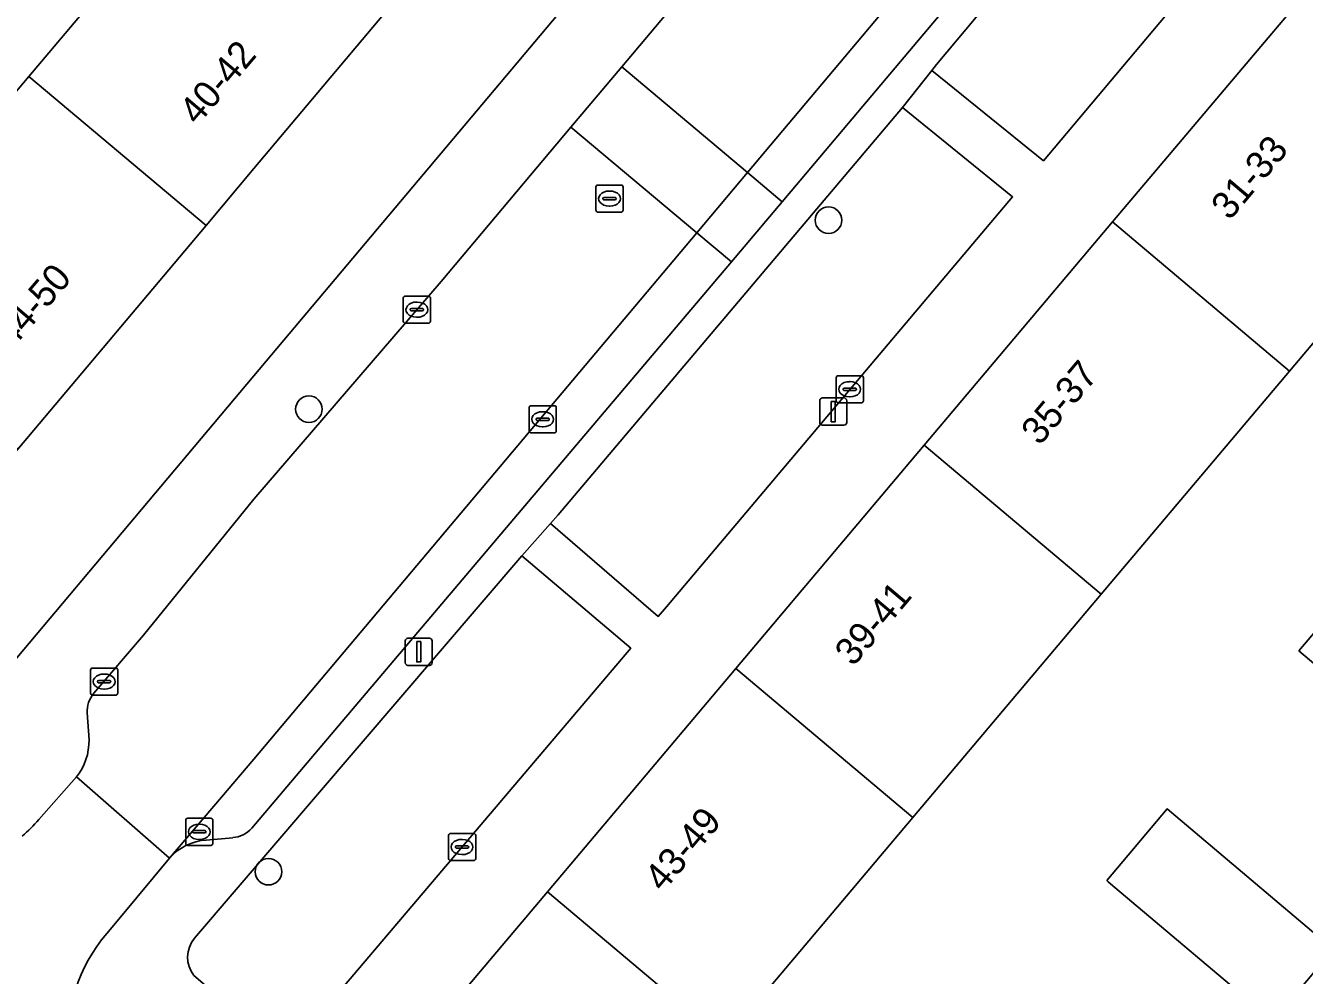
# Model space of a CAD drawing. Extents: x 162523 to 163266, y 381230 to 382050.
# Drawn here: x 162991.59 to 163038.67, y 381668.68 to 381703.64 of the extents above; entities that cross this region are included whole.
import ezdxf

# ---------------------------------------------------------------- set-up
doc = ezdxf.new("R2010")
doc.units = 0
for name, color, linetype in [('IMGEO_Boom', 7, 'Continuous'), ('IMGEO_Erf', 7, 'Continuous'), ('IMGEO_Groenvoorziening', 7, 'Continuous'), ('IMGEO_Kolk', 7, 'Continuous'), ('IMGEO_Lichtmast', 7, 'Continuous'), ('IMGEO_Pand', 7, 'Continuous'), ('IMGEO_Pand_nummerreeks', 7, 'Continuous'), ('IMGEO_Parkeervlak_open', 7, 'Continuous'), ('IMGEO_Rijbaan_lokaal_open', 7, 'Continuous'), ('IMGEO_Rioolput', 7, 'Continuous'), ('IMGEO_Voetpad_open', 7, 'Continuous')]:
    doc.layers.add(name, color=color, linetype=linetype)

msp = doc.modelspace()

# ---------------------------------------------------------------- linework, layer by layer
at = {"layer": 'IMGEO_Boom'}
for centre in [(163021.15, 381696.479), (163002.022, 381689.523), (163000.532, 381672.496)]:
    msp.add_circle(centre, 0.489, dxfattribs=at)
at = {"layer": 'IMGEO_Erf'}
for points in [[(163039.799, 381745.703), (163032.871, 381737.466), (163025.944, 381729.23), (163019.017, 381720.994), (163012.089, 381712.757), (163005.162, 381704.52), (163000, 381698.383), (162998.234, 381696.283), (162991.307, 381688.047), (162986.216, 381681.994), (162984.377, 381679.811), (162988.098, 381676.598), (163000, 381690.752), (163049.821, 381750)], [(163090.925, 381730.297), (163079.455, 381739.927), (163072.792, 381732.029), (163065.857, 381723.808), (163058.923, 381715.588), (163051.988, 381707.368), (163045.053, 381699.148), (163038.118, 381690.928), (163031.184, 381682.707), (163024.249, 381674.487), (163017.314, 381666.267), (163013.605, 381661.87), (163012.985, 381661.135), (163015.909, 381658.668), (163013.303, 381655.58), (163010.379, 381658.047)], [(162990.383, 381734.099), (162964.729, 381703.699), (162967.366, 381701.497), (162968.629, 381700.443), (162969.987, 381699.309), (162970.265, 381699.638), (162974.431, 381696.124), (162972.243, 381693.53), (162968.077, 381697.044), (162966.49, 381695.158), (162966.278, 381695.34), (162966.063, 381695.095), (162966.243, 381694.942), (162966.124, 381694.794), (162977.742, 381685.21), (162980.965, 381689.033), (162984.774, 381693.548), (162991.713, 381701.775), (162998.653, 381710.001), (163000, 381711.598), (163005.587, 381718.232), (163012.521, 381726.464), (163019.454, 381734.695)]]:
    msp.add_lwpolyline(points, dxfattribs=at)
for points in [[(163038.467, 381680.626), (163040.578, 381683.129), (163040.683, 381683.041), (163046.483, 381678.148), (163046.696, 381677.968), (163044.951, 381675.9), (163044.689, 381675.589), (163044.585, 381675.465)], [(163031.389, 381672.168), (163033.612, 381674.804), (163039.484, 381669.85), (163039.735, 381669.638), (163037.512, 381667.002), (163037.392, 381667.104), (163031.694, 381671.91), (163031.442, 381672.123)]]:
    msp.add_lwpolyline(points, close=True, dxfattribs=at)
at = {"layer": 'IMGEO_Groenvoorziening'}
for points in [[(163042.36, 381714.499), (163038.27, 381717.911), (163025.128, 381702.21), (163024.957, 381701.991), (163029.059, 381698.67), (163029.258, 381698.904)], [(163027.927, 381697.337), (163023.867, 381700.625), (163011.199, 381685.63), (163010.916, 381685.315), (163014.88, 381681.892), (163015.186, 381682.246)]]:
    msp.add_lwpolyline(points, close=True, dxfattribs=at)
for points in [[(163013.872, 381680.72), (163009.861, 381684.126), (162997.814, 381670.044)], [(163002.434, 381667.247), (163013.872, 381680.72)], [(162997.789, 381668.677), (162999.658, 381667.072)]]:
    msp.add_lwpolyline(points, dxfattribs=at)
msp.add_arc((162998.624, 381669.345), 1.07, 139.227, 218.6776, dxfattribs=at)
at = {"layer": 'IMGEO_Kolk'}
for p, q in [((163005.495, 381692.76), (163005.495, 381693.612)), ((163005.57, 381693.686), (163006.422, 381693.686)), ((163006.496, 381693.612), (163006.496, 381692.76)), ((163005.754, 381693.18), (163005.754, 381693.192)), ((163006.192, 381693.143), (163005.794, 381693.143)), ((163005.797, 381693.229), (163006.195, 381693.229)), ((163005.983, 381693.466), (163006.008, 381693.466)), ((163006.238, 381693.192), (163006.238, 381693.18)), ((163006.422, 381692.686), (163005.57, 381692.686)), ((163006.006, 381692.906), (163005.981, 381692.906)), ((163021.43, 381689.83), (163021.43, 381690.682)), ((163021.505, 381690.756), (163022.357, 381690.756)), ((163021.918, 381690.536), (163021.943, 381690.536)), ((163022.431, 381690.682), (163022.431, 381689.83)), ((163021.689, 381690.25), (163021.689, 381690.262)), ((163022.127, 381690.213), (163021.729, 381690.213)), ((163021.732, 381690.299), (163022.13, 381690.299)), ((163021.941, 381689.976), (163021.916, 381689.976)), ((163022.173, 381690.262), (163022.173, 381690.25)), ((163010.128, 381688.725), (163010.128, 381689.577)), ((163010.203, 381689.651), (163011.055, 381689.651)), ((163010.616, 381689.431), (163010.641, 381689.431)), ((163011.129, 381689.577), (163011.129, 381688.725)), ((163022.357, 381689.756), (163021.505, 381689.756)), ((163010.387, 381689.145), (163010.387, 381689.157)), ((163010.825, 381689.108), (163010.427, 381689.108)), ((163010.43, 381689.194), (163010.828, 381689.194)), ((163010.871, 381689.157), (163010.871, 381689.145)), ((163011.055, 381688.651), (163010.203, 381688.651)), ((163010.639, 381688.871), (163010.614, 381688.871)), ((162994.06, 381679.993), (162994.912, 381679.993)), ((162993.985, 381679.067), (162993.985, 381679.919)), ((162994.244, 381679.487), (162994.244, 381679.499)), ((162994.287, 381679.536), (162994.685, 381679.536)), ((162994.473, 381679.773), (162994.498, 381679.773)), ((162994.728, 381679.499), (162994.728, 381679.487)), ((162994.986, 381679.919), (162994.986, 381679.067)), ((162994.682, 381679.45), (162994.284, 381679.45)), ((162994.496, 381679.213), (162994.471, 381679.213)), ((162994.912, 381678.993), (162994.06, 381678.993)), ((162997.486, 381673.539), (162997.486, 381674.391)), ((162997.561, 381674.465), (162998.413, 381674.465)), ((162998.487, 381674.391), (162998.487, 381673.539)), ((162997.745, 381673.959), (162997.745, 381673.971)), ((162998.183, 381673.922), (162997.785, 381673.922)), ((162997.788, 381674.008), (162998.186, 381674.008)), ((162997.974, 381674.245), (162997.999, 381674.245)), ((162998.229, 381673.971), (162998.229, 381673.959)), ((163007.16, 381672.979), (163007.16, 381673.831)), ((163007.235, 381673.905), (163008.087, 381673.905)), ((163008.161, 381673.831), (163008.161, 381672.979)), ((162998.413, 381673.465), (162997.561, 381673.465)), ((162997.997, 381673.685), (162997.972, 381673.685)), ((163007.419, 381673.399), (163007.419, 381673.411)), ((163007.857, 381673.362), (163007.459, 381673.362)), ((163007.462, 381673.448), (163007.86, 381673.448)), ((163007.648, 381673.685), (163007.673, 381673.685)), ((163007.903, 381673.411), (163007.903, 381673.399)), ((163008.087, 381672.905), (163007.235, 381672.905)), ((163007.671, 381673.125), (163007.646, 381673.125))]:
    msp.add_line(p, q, dxfattribs=at)
for points in [[(163005.495, 381692.76), (163005.495, 381693.612)], [(163005.57, 381693.686), (163006.422, 381693.686)], [(163006.496, 381693.612), (163006.496, 381692.76)], [(163006.422, 381692.686), (163005.57, 381692.686)], [(163021.43, 381689.83), (163021.43, 381690.682)], [(163021.505, 381690.756), (163022.357, 381690.756)], [(163022.431, 381690.682), (163022.431, 381689.83)], [(163010.128, 381688.725), (163010.128, 381689.577)], [(163010.203, 381689.651), (163011.055, 381689.651)], [(163011.129, 381689.577), (163011.129, 381688.725)], [(163022.357, 381689.756), (163021.505, 381689.756)], [(163011.055, 381688.651), (163010.203, 381688.651)], [(162994.06, 381679.993), (162994.912, 381679.993)], [(162993.985, 381679.067), (162993.985, 381679.919)], [(162994.986, 381679.919), (162994.986, 381679.067)], [(162994.912, 381678.993), (162994.06, 381678.993)], [(162997.486, 381673.539), (162997.486, 381674.391)], [(162997.561, 381674.465), (162998.413, 381674.465)], [(162998.487, 381674.391), (162998.487, 381673.539)], [(163007.16, 381672.979), (163007.16, 381673.831)], [(163007.235, 381673.905), (163008.087, 381673.905)], [(163008.161, 381673.831), (163008.161, 381672.979)], [(162998.413, 381673.465), (162997.561, 381673.465)], [(163008.087, 381672.905), (163007.235, 381672.905)]]:
    msp.add_lwpolyline(points, dxfattribs=at)
for centre, radius, start, end in [((163005.572, 381693.61), 0.0765, 91.552, 178.448), ((163005.572, 381693.61), 0.0765, 91.552, 178.448), ((163006.42, 381693.61), 0.0765, 1.552, 88.448), ((163006.42, 381693.61), 0.0765, 1.552, 88.448), ((163005.794, 381693.189), 0.0403, 85.8775, 175.7526), ((163005.791, 381693.179), 0.0366, 178.938, 274.7102), ((163006.195, 381693.186), 0.043, 264.8664, 352.4533), ((163006.199, 381693.191), 0.0386, 1.7309, 96.639), ((163005.572, 381692.762), 0.0765, 181.552, 268.448), ((163005.572, 381692.762), 0.0765, 181.552, 268.448), ((163006.42, 381692.762), 0.0765, 271.552, 358.448), ((163006.42, 381692.762), 0.0765, 271.552, 358.448), ((163021.507, 381690.68), 0.0765, 91.552, 178.448), ((163021.507, 381690.68), 0.0765, 91.552, 178.448), ((163022.355, 381690.68), 0.0765, 1.552, 88.448), ((163022.355, 381690.68), 0.0765, 1.552, 88.448), ((163021.729, 381690.259), 0.0403, 85.8775, 175.7526), ((163021.726, 381690.249), 0.0366, 178.938, 274.7102), ((163022.13, 381690.256), 0.043, 264.8664, 352.4533), ((163022.134, 381690.261), 0.0386, 1.7309, 96.639), ((163010.205, 381689.575), 0.0765, 91.552, 178.448), ((163010.205, 381689.575), 0.0765, 91.552, 178.448), ((163011.053, 381689.575), 0.0765, 1.552, 88.448), ((163011.053, 381689.575), 0.0765, 1.552, 88.448), ((163021.507, 381689.832), 0.0765, 181.552, 268.448), ((163021.507, 381689.832), 0.0765, 181.552, 268.448), ((163022.355, 381689.832), 0.0765, 271.552, 358.448), ((163022.355, 381689.832), 0.0765, 271.552, 358.448), ((163010.427, 381689.154), 0.0403, 85.8775, 175.7526), ((163010.424, 381689.144), 0.0366, 178.938, 274.7102), ((163010.828, 381689.151), 0.043, 264.8664, 352.4533), ((163010.832, 381689.156), 0.0386, 1.7309, 96.639), ((163010.205, 381688.727), 0.0765, 181.552, 268.448), ((163010.205, 381688.727), 0.0765, 181.552, 268.448), ((163011.053, 381688.727), 0.0765, 271.552, 358.448), ((163011.053, 381688.727), 0.0765, 271.552, 358.448), ((162994.062, 381679.917), 0.0765, 91.552, 178.448), ((162994.062, 381679.917), 0.0765, 91.552, 178.448), ((162994.91, 381679.917), 0.0765, 1.552, 88.448), ((162994.91, 381679.917), 0.0765, 1.552, 88.448), ((162994.284, 381679.496), 0.0403, 85.8775, 175.7526), ((162994.281, 381679.486), 0.0366, 178.938, 274.7102), ((162994.685, 381679.493), 0.043, 264.8664, 352.4533), ((162994.689, 381679.498), 0.0386, 1.7309, 96.639), ((162994.062, 381679.069), 0.0765, 181.552, 268.448), ((162994.062, 381679.069), 0.0765, 181.552, 268.448), ((162994.91, 381679.069), 0.0765, 271.552, 358.448), ((162994.91, 381679.069), 0.0765, 271.552, 358.448), ((162997.563, 381674.389), 0.0765, 91.552, 178.448), ((162997.563, 381674.389), 0.0765, 91.552, 178.448), ((162998.411, 381674.389), 0.0765, 1.552, 88.448), ((162998.411, 381674.389), 0.0765, 1.552, 88.448), ((162997.785, 381673.968), 0.0403, 85.8775, 175.7526), ((162997.782, 381673.958), 0.0366, 178.938, 274.7102), ((162998.186, 381673.965), 0.043, 264.8664, 352.4533), ((162998.19, 381673.97), 0.0386, 1.7309, 96.639), ((163007.237, 381673.829), 0.0765, 91.552, 178.448), ((163007.237, 381673.829), 0.0765, 91.552, 178.448), ((163008.085, 381673.829), 0.0765, 1.552, 88.448), ((163008.085, 381673.829), 0.0765, 1.552, 88.448), ((162997.563, 381673.541), 0.0765, 181.552, 268.448), ((162997.563, 381673.541), 0.0765, 181.552, 268.448), ((162998.411, 381673.541), 0.0765, 271.552, 358.448), ((162998.411, 381673.541), 0.0765, 271.552, 358.448), ((163007.459, 381673.408), 0.0403, 85.8775, 175.7526), ((163007.456, 381673.398), 0.0366, 178.938, 274.7102), ((163007.86, 381673.405), 0.043, 264.8664, 352.4533), ((163007.864, 381673.41), 0.0386, 1.7309, 96.639), ((163007.237, 381672.981), 0.0765, 181.552, 268.448), ((163007.237, 381672.981), 0.0765, 181.552, 268.448), ((163008.085, 381672.981), 0.0765, 271.552, 358.448), ((163008.085, 381672.981), 0.0765, 271.552, 358.448)]:
    msp.add_arc(centre, radius, start, end, dxfattribs=at)
for centre, major_axis, ratio, start_param, end_param in [((163005.982, 381693.186), (-0.387, 0.002), 0.722429, 4.712389, 7.853982), ((163006.007, 381693.186), (-0.39, 0.002), 0.717154, 1.570796, 4.712389), ((163021.917, 381690.256), (-0.387, 0.002), 0.722429, 4.712389, 7.853982), ((163021.942, 381690.256), (-0.39, 0.002), 0.717154, 1.570796, 4.712389), ((163010.615, 381689.151), (-0.387, 0.002), 0.722429, 4.712389, 7.853982), ((163010.64, 381689.151), (-0.39, 0.002), 0.717154, 1.570796, 4.712389), ((162994.472, 381679.493), (-0.387, 0.002), 0.722429, 4.712389, 7.853982), ((162994.497, 381679.493), (-0.39, 0.002), 0.717154, 1.570796, 4.712389), ((162997.973, 381673.965), (-0.387, 0.002), 0.722429, 4.712389, 7.853982), ((162997.998, 381673.965), (-0.39, 0.002), 0.717154, 1.570796, 4.712389), ((163007.647, 381673.405), (-0.387, 0.002), 0.722429, 4.712389, 7.853982), ((163007.672, 381673.405), (-0.39, 0.002), 0.717154, 1.570796, 4.712389)]:
    msp.add_ellipse(centre, major_axis=major_axis, ratio=ratio, start_param=start_param, end_param=end_param, dxfattribs=at)
at = {"layer": 'IMGEO_Lichtmast'}
for p, q in [((163020.827, 381689.035), (163020.827, 381689.835)), ((163020.827, 381689.835), (163020.827, 381689.035)), ((163020.927, 381689.935), (163021.717, 381689.935)), ((163021.717, 381689.935), (163020.927, 381689.935)), ((163021.817, 381689.835), (163021.817, 381689.035)), ((163021.817, 381689.035), (163021.817, 381689.835)), ((163021.717, 381688.935), (163020.927, 381688.935)), ((163020.927, 381688.935), (163021.717, 381688.935)), ((163005.569, 381680.191), (163005.569, 381680.991)), ((163005.569, 381680.991), (163005.569, 381680.191)), ((163005.669, 381681.091), (163006.459, 381681.091)), ((163006.459, 381681.091), (163005.669, 381681.091)), ((163006.559, 381680.991), (163006.559, 381680.191)), ((163006.559, 381680.191), (163006.559, 381680.991)), ((163006.459, 381680.091), (163005.669, 381680.091)), ((163005.669, 381680.091), (163006.459, 381680.091))]:
    msp.add_line(p, q, dxfattribs=at)
for points in [[(163021.247, 381689.81), (163021.397, 381689.81), (163021.397, 381689.06), (163021.247, 381689.06), (163021.247, 381689.81)], [(163005.989, 381680.966), (163006.139, 381680.966), (163006.139, 381680.216), (163005.989, 381680.216), (163005.989, 381680.966)]]:
    msp.add_lwpolyline(points, dxfattribs=at)
for centre, start, end in [((163020.927, 381689.835), 90, 180), ((163020.927, 381689.835), 90, 180), ((163021.717, 381689.835), 0, 90), ((163021.717, 381689.835), 360, 90), ((163020.927, 381689.035), 180, 270), ((163020.927, 381689.035), 180, 270), ((163021.717, 381689.035), 270, 0), ((163021.717, 381689.035), 270, 0), ((163005.669, 381680.991), 90, 180), ((163005.669, 381680.991), 90, 180), ((163006.459, 381680.991), 0, 90), ((163006.459, 381680.991), 360, 90), ((163005.669, 381680.191), 180, 270), ((163005.669, 381680.191), 180, 270), ((163006.459, 381680.191), 270, 0), ((163006.459, 381680.191), 270, 0)]:
    msp.add_arc(centre, 0.1, start, end, dxfattribs=at)
at = {"layer": 'IMGEO_Pand'}
for points in [[(163005.162, 381704.52), (163000, 381708.867), (162998.653, 381710.001), (162991.713, 381701.775), (162998.234, 381696.283), (163000, 381698.383)], [(163045.053, 381699.148), (163038.542, 381704.641), (163031.607, 381696.42), (163038.118, 381690.928)], [(162984.774, 381693.548), (162991.307, 381688.047), (162998.234, 381696.283), (162991.713, 381701.775)], [(163038.118, 381690.928), (163031.607, 381696.42), (163024.673, 381688.2), (163031.184, 381682.707)], [(163017.738, 381679.98), (163024.249, 381674.487), (163031.184, 381682.707), (163024.673, 381688.2)], [(163038.467, 381680.626), (163044.585, 381675.465), (163044.689, 381675.589), (163044.951, 381675.9), (163046.696, 381677.968), (163046.483, 381678.148), (163040.683, 381683.041), (163040.578, 381683.129)], [(163017.738, 381679.98), (163010.803, 381671.76), (163017.314, 381666.267), (163024.249, 381674.487)], [(163031.389, 381672.168), (163031.442, 381672.123), (163031.694, 381671.91), (163037.392, 381667.104), (163037.512, 381667.002), (163039.735, 381669.638), (163039.484, 381669.85), (163033.612, 381674.804)], [(163017.314, 381666.267), (163010.803, 381671.76), (163003.869, 381663.54), (163010.379, 381658.047), (163013.303, 381655.58), (163015.909, 381658.668), (163012.985, 381661.135), (163013.605, 381661.87)]]:
    msp.add_lwpolyline(points, close=True, dxfattribs=at)
at = {"layer": 'IMGEO_Parkeervlak_open'}
for points in [[(163056.818, 381741.488), (163055.527, 381742.589), (163052.803, 381739.418), (163018.166, 381698.234), (163019.445, 381697.16)], [(163019.445, 381697.16), (163018.166, 381698.234), (163016.299, 381696.015), (163017.576, 381694.943)]]:
    msp.add_lwpolyline(points, close=True, dxfattribs=at)
for points in [[(162999.919, 381674.1), (163017.576, 381694.943), (163016.299, 381696.015), (163000, 381676.635), (162998.802, 381675.239), (162996.892, 381672.994)], [(162998.235, 381673.662), (162999.216, 381673.748)]]:
    msp.add_lwpolyline(points, dxfattribs=at)
for centre, radius, start, end in [((162999.128, 381674.802), 1.057, 274.7686, 318.4267), ((162998.373, 381671.701), 1.966, 94.0163, 138.8746)]:
    msp.add_arc(centre, radius, start, end, dxfattribs=at)
at = {"layer": 'IMGEO_Rijbaan_lokaal_open'}
for points in [[(163050.901, 381746.533), (163013.536, 381702.12), (163018.166, 381698.234), (163052.803, 381739.418), (163055.527, 381742.589)], [(163016.299, 381696.015), (163018.166, 381698.234), (163013.536, 381702.12), (163011.669, 381699.9)]]:
    msp.add_lwpolyline(points, close=True, dxfattribs=at)
for points in [[(163016.299, 381696.015), (163011.669, 381699.9), (163006.892, 381694.222), (163000, 381686.206), (162995.931, 381681.208), (162994.104, 381679.065)], [(162993.471, 381675.983), (162996.892, 381672.994), (162998.802, 381675.239), (163000, 381676.635), (163016.299, 381696.015)], [(162993.855, 381678.338), (162993.929, 381677.349)], [(162994.582, 381670.215), (162995.082, 381670.816), (162996.892, 381672.994), (162993.471, 381675.983), (162992.078, 381674.416)]]:
    msp.add_lwpolyline(points, dxfattribs=at)
for centre, radius, start, end in [((162994.969, 381678.362), 1.115, 140.9314, 181.2556), ((162991.732, 381677.326), 2.197, 322.3277, 0.6012), ((162987.545, 381678.298), 5.968, 311.1445, 319.4199), ((162999.107, 381666.337), 5.96, 139.4033, 230.5565)]:
    msp.add_arc(centre, radius, start, end, dxfattribs=at)
at = {"layer": 'IMGEO_Rioolput'}
for p, q in [((163012.587, 381696.848), (163012.587, 381697.7)), ((163012.662, 381697.774), (163013.514, 381697.774)), ((163013.075, 381697.554), (163013.1, 381697.554)), ((163013.588, 381697.7), (163013.588, 381696.848)), ((163012.846, 381697.268), (163012.846, 381697.28)), ((163013.284, 381697.231), (163012.886, 381697.231)), ((163012.889, 381697.317), (163013.287, 381697.317)), ((163013.098, 381696.994), (163013.073, 381696.994)), ((163013.33, 381697.28), (163013.33, 381697.268)), ((163013.514, 381696.774), (163012.662, 381696.774))]:
    msp.add_line(p, q, dxfattribs=at)
for points in [[(163012.587, 381696.848), (163012.587, 381697.7)], [(163012.662, 381697.774), (163013.514, 381697.774)], [(163013.588, 381697.7), (163013.588, 381696.848)], [(163013.514, 381696.774), (163012.662, 381696.774)]]:
    msp.add_lwpolyline(points, dxfattribs=at)
for centre, radius, start, end in [((163012.664, 381697.698), 0.0765, 91.552, 178.448), ((163012.664, 381697.698), 0.0765, 91.552, 178.448), ((163013.512, 381697.698), 0.0765, 1.552, 88.448), ((163013.512, 381697.698), 0.0765, 1.552, 88.448), ((163012.886, 381697.277), 0.0403, 85.8775, 175.7526), ((163012.883, 381697.267), 0.0366, 178.938, 274.7102), ((163013.287, 381697.274), 0.043, 264.8664, 352.4533), ((163013.291, 381697.279), 0.0386, 1.7309, 96.639), ((163012.664, 381696.85), 0.0765, 181.552, 268.448), ((163012.664, 381696.85), 0.0765, 181.552, 268.448), ((163013.512, 381696.85), 0.0765, 271.552, 358.448), ((163013.512, 381696.85), 0.0765, 271.552, 358.448)]:
    msp.add_arc(centre, radius, start, end, dxfattribs=at)
for centre, major_axis, ratio, start_param, end_param in [((163013.074, 381697.274), (-0.387, 0.002), 0.722429, 4.712389, 7.853982), ((163013.099, 381697.274), (-0.39, 0.002), 0.717154, 1.570796, 4.712389)]:
    msp.add_ellipse(centre, major_axis=major_axis, ratio=ratio, start_param=start_param, end_param=end_param, dxfattribs=at)
at = {"layer": 'IMGEO_Voetpad_open'}
for points in [[(163078.877, 381786.336), (163077.759, 381785.04), (163077.709, 381784.926), (163072.943, 381779.361), (163072.8, 381779.218), (163071.642, 381777.967), (163071.239, 381778.315), (163066.007, 381772.222), (163066.393, 381771.873), (163064.046, 381769.103), (163059.733, 381763.949), (163057.544, 381761.374), (163056.336, 381759.96), (163057.405, 381759.019), (163049.821, 381750), (163000, 381690.752), (162988.098, 381676.598), (162985.004, 381672.854)], [(162997.814, 381670.044), (163009.861, 381684.126), (163010.916, 381685.315), (163011.199, 381685.63), (163023.867, 381700.625), (163024.957, 381701.991), (163025.128, 381702.21), (163038.27, 381717.911), (163039.158, 381718.954), (163039.535, 381719.397), (163052.301, 381734.506), (163053.336, 381735.62), (163053.524, 381735.843), (163065.334, 381750), (163066.206, 381751.02), (163067.464, 381752.514), (163067.838, 381752.947), (163067.046, 381753.62), (163063.994, 381750), (163058.655, 381743.667), (163056.818, 381741.488), (163019.445, 381697.16), (163017.576, 381694.943), (162999.919, 381674.1)], [(162994.104, 381679.065), (162995.931, 381681.208), (163000, 381686.206), (163006.892, 381694.222), (163011.669, 381699.9), (163013.536, 381702.12), (163050.901, 381746.533)], [(163039.158, 381718.954), (163038.27, 381717.911), (163042.36, 381714.499), (163029.258, 381698.904), (163029.059, 381698.67), (163024.957, 381701.991), (163023.867, 381700.625), (163027.927, 381697.337), (163015.186, 381682.246), (163014.88, 381681.892), (163010.916, 381685.315), (163009.861, 381684.126), (163013.872, 381680.72), (163002.434, 381667.247)], [(163031.607, 381696.42), (163038.542, 381704.641), (163045.477, 381712.861)], [(163000.584, 381666.698), (163003.869, 381663.54), (163010.803, 381671.76), (163017.738, 381679.98), (163024.673, 381688.2), (163031.607, 381696.42)], [(162993.929, 381677.349), (162993.855, 381678.338)], [(162992.078, 381674.416), (162993.471, 381675.983)], [(162999.216, 381673.748), (162998.235, 381673.662)], [(162996.892, 381672.994), (162995.082, 381670.816), (162994.582, 381670.215)], [(162999.658, 381667.072), (162997.789, 381668.677)]]:
    msp.add_lwpolyline(points, dxfattribs=at)
for centre, radius, start, end in [((162994.969, 381678.362), 1.115, 140.9314, 181.2556), ((162991.732, 381677.326), 2.197, 322.3277, 0.6012), ((162987.545, 381678.298), 5.968, 311.1445, 319.4199), ((162999.128, 381674.802), 1.057, 274.7686, 318.4267), ((162998.373, 381671.701), 1.966, 94.0163, 138.8746), ((162999.107, 381666.337), 5.96, 139.4033, 230.5565), ((162998.624, 381669.345), 1.07, 139.227, 218.6776)]:
    msp.add_arc(centre, radius, start, end, dxfattribs=at)

# ---------------------------------------------------------------- texts
at = {"layer": 'IMGEO_Pand_nummerreeks'}
for s, rotation, p in [('40-42', 49.6669, (162997.925, 381699.937)), ('31-33', 49.8486, (163035.914, 381696.439)), ('44-50', 49.3987, (162991.11, 381691.728)), ('35-37', 49.8506, (163028.922, 381688.149)), ('39-41', 49.8465, (163022.059, 381680.016)), ('43-49', 49.8486, (163015.052, 381671.709))]:
    msp.add_text(s, height=1, rotation=rotation, dxfattribs=at).set_placement(p)

doc.saveas('drawing.dxf')
